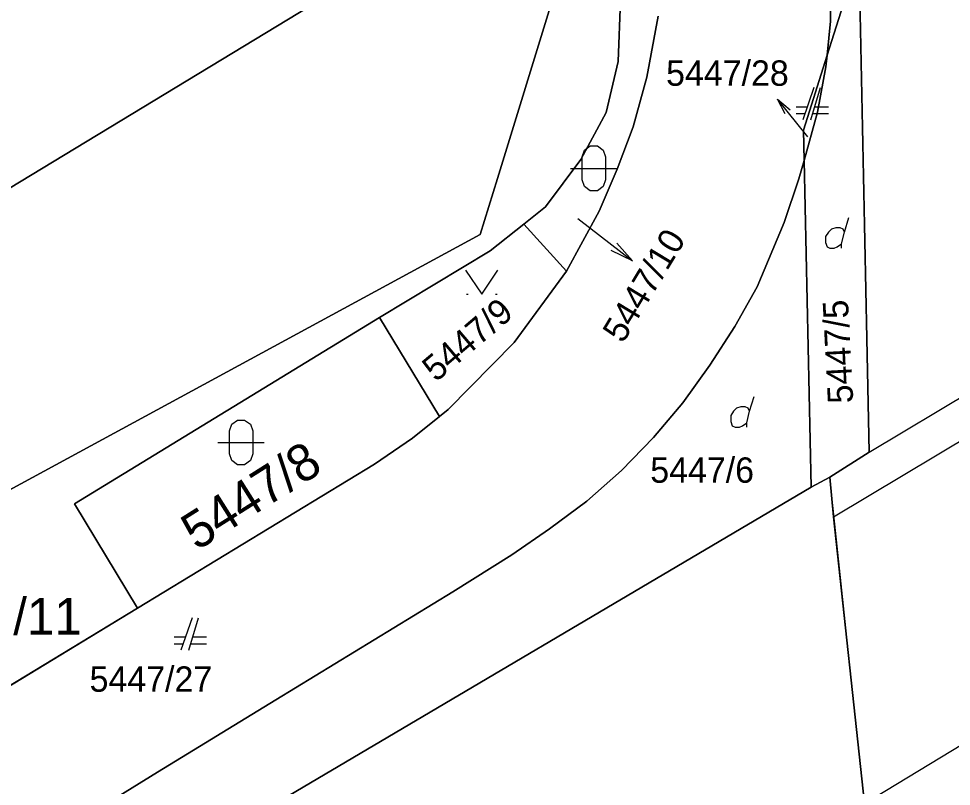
# Model space of a CAD drawing. Extents: x -263587 to -261993, y -1238795 to -1236748.
# Drawn here: x -262782.82 to -262742.4, y -1237305.57 to -1237272.29 of the extents above; entities that cross this region are included whole.
import ezdxf

# ---------------------------------------------------------------- set-up
doc = ezdxf.new("R2010")
doc.units = 0
for name, color, linetype in [('Vrstva 1', 7, 'Continuous'), ('Vrstva 2', 7, 'Continuous'), ('Vrstva 3', 7, 'Continuous')]:
    doc.layers.add(name, color=color, linetype=linetype)

msp = doc.modelspace()

# ---------------------------------------------------------------- linework, layer by layer
at = {"layer": 'Vrstva 1'}
for p, q in [((-262762.07, -1237279.22), (-262758.17, -1237266.53)), ((-262758.17, -1237266.53), (-262762.07, -1237279.22)), ((-262745.96, -1237291.09), (-262746.43, -1237267.73)), ((-262746.43, -1237267.73), (-262745.96, -1237291.09)), ((-262746.63, -1237270.24), (-262747.78, -1237273.87)), ((-262747.78, -1237273.87), (-262746.63, -1237270.24)), ((-262747.64, -1237272.4), (-262747.64, -1237270.39)), ((-262747.64, -1237270.39), (-262747.64, -1237272.4)), ((-262756.73, -1237271.47), (-262756.84, -1237274.15)), ((-262756.84, -1237274.15), (-262756.73, -1237271.47)), ((-262770.17, -1237271.74), (-262800.01, -1237289.78)), ((-262800.01, -1237289.78), (-262770.17, -1237271.74)), ((-262755.1, -1237272.18), (-262755.59, -1237274.83)), ((-262755.59, -1237274.83), (-262755.1, -1237272.18)), ((-262747.78, -1237273.87), (-262747.64, -1237272.4)), ((-262747.64, -1237272.4), (-262747.78, -1237273.87)), ((-262748.81, -1237277.12), (-262747.78, -1237273.87)), ((-262747.78, -1237273.87), (-262748.81, -1237277.12)), ((-262747.78, -1237273.87), (-262747.83, -1237274.38)), ((-262747.83, -1237274.38), (-262747.78, -1237273.87)), ((-262756.84, -1237274.15), (-262757.36, -1237276.36)), ((-262757.36, -1237276.36), (-262756.84, -1237274.15)), ((-262747.83, -1237274.38), (-262748.2, -1237276.34)), ((-262748.2, -1237276.34), (-262747.83, -1237274.38)), ((-262755.59, -1237274.83), (-262756.19, -1237276.98)), ((-262756.19, -1237276.98), (-262755.59, -1237274.83)), ((-262748.35, -1237275.28), (-262748.84, -1237276.68)), ((-262748.49, -1237276.68), (-262748.07, -1237275.28)), ((-262749.596, -1237276.416), (-262749.926, -1237275.783)), ((-262748.644, -1237276.12), (-262749.12, -1237276.12)), ((-262747.72, -1237276.12), (-262748.322, -1237276.12)), ((-262757.36, -1237276.36), (-262758.45, -1237278.4)), ((-262758.45, -1237278.4), (-262757.36, -1237276.36)), ((-262749.12, -1237276.4), (-262748.742, -1237276.4)), ((-262748.2, -1237276.34), (-262748.78, -1237278.44)), ((-262748.78, -1237278.44), (-262748.2, -1237276.34)), ((-262748.406, -1237276.4), (-262747.72, -1237276.4)), ((-262756.19, -1237276.98), (-262756.88, -1237278.82)), ((-262756.88, -1237278.82), (-262756.19, -1237276.98)), ((-262748.78, -1237278.44), (-262748.81, -1237277.12)), ((-262748.81, -1237277.12), (-262748.78, -1237278.44)), ((-262758.45, -1237278.4), (-262759.99, -1237280.45)), ((-262759.99, -1237280.45), (-262758.45, -1237278.4)), ((-262748.78, -1237278.44), (-262749, -1237279.23)), ((-262749, -1237279.23), (-262748.78, -1237278.44)), ((-262748.78, -1237278.44), (-262748.47, -1237292.6)), ((-262748.47, -1237292.6), (-262748.78, -1237278.44)), ((-262756.88, -1237278.82), (-262757.66, -1237280.63)), ((-262757.66, -1237280.63), (-262756.88, -1237278.82)), ((-262762.82, -1237281.65), (-262762.07, -1237279.22)), ((-262762.07, -1237279.22), (-262762.82, -1237281.65)), ((-262749, -1237279.23), (-262749.64, -1237281.12)), ((-262749.64, -1237281.12), (-262749, -1237279.23)), ((-262759.99, -1237280.45), (-262760.93, -1237281.2)), ((-262760.93, -1237281.2), (-262759.99, -1237280.45)), ((-262757.66, -1237280.63), (-262759.08, -1237283.23)), ((-262759.08, -1237283.23), (-262757.66, -1237280.63)), ((-262747.029, -1237281.547), (-262746.84, -1237280.917)), ((-262745.96, -1237291.09), (-262728.52, -1237280.61)), ((-262760.93, -1237281.2), (-262762.39, -1237282.36)), ((-262762.39, -1237282.36), (-262760.93, -1237281.2)), ((-262759.08, -1237283.23), (-262760.93, -1237281.2)), ((-262760.93, -1237281.2), (-262759.08, -1237283.23)), ((-262749.64, -1237281.12), (-262750.81, -1237283.91)), ((-262750.81, -1237283.91), (-262749.64, -1237281.12)), ((-262790.96, -1237296.92), (-262762.82, -1237281.65)), ((-262762.82, -1237281.65), (-262790.96, -1237296.92)), ((-262756.889, -1237282.021), (-262756.223, -1237282.793)), ((-262762.39, -1237282.36), (-262767.19, -1237285.25)), ((-262767.19, -1237285.25), (-262762.39, -1237282.36)), ((-262747.51, -1237293.89), (-262728.56, -1237282.52)), ((-262759.08, -1237283.23), (-262761.35, -1237286.33)), ((-262761.35, -1237286.33), (-262759.08, -1237283.23)), ((-262750.81, -1237283.91), (-262751.78, -1237285.63)), ((-262751.78, -1237285.63), (-262750.81, -1237283.91)), ((-262763.415, -1237284.24), (-262763.345, -1237284.24)), ((-262762.155, -1237284.24), (-262762.085, -1237284.24)), ((-262767.19, -1237285.25), (-262780.41, -1237293.33)), ((-262780.41, -1237293.33), (-262767.19, -1237285.25)), ((-262764.59, -1237289.53), (-262767.19, -1237285.25)), ((-262767.19, -1237285.25), (-262764.59, -1237289.53)), ((-262751.78, -1237285.63), (-262752.87, -1237287.31)), ((-262752.87, -1237287.31), (-262751.78, -1237285.63)), ((-262761.35, -1237286.33), (-262764.21, -1237289.23)), ((-262764.21, -1237289.23), (-262761.35, -1237286.33)), ((-262752.87, -1237287.31), (-262754.04, -1237288.95)), ((-262754.04, -1237288.95), (-262752.87, -1237287.31)), ((-262754.04, -1237288.95), (-262755.31, -1237290.45)), ((-262755.31, -1237290.45), (-262754.04, -1237288.95)), ((-262751.139, -1237289.307), (-262750.95, -1237288.677)), ((-262764.21, -1237289.23), (-262764.59, -1237289.53)), ((-262764.59, -1237289.53), (-262764.21, -1237289.23)), ((-262764.59, -1237289.53), (-262765.76, -1237290.48)), ((-262765.76, -1237290.48), (-262764.59, -1237289.53)), ((-262765.76, -1237290.48), (-262767.4, -1237291.61)), ((-262767.4, -1237291.61), (-262765.76, -1237290.48)), ((-262755.31, -1237290.45), (-262756.69, -1237291.88)), ((-262756.69, -1237291.88), (-262755.31, -1237290.45)), ((-262747.66, -1237292.16), (-262745.96, -1237291.09)), ((-262745.96, -1237291.09), (-262747.66, -1237292.16)), ((-262767.4, -1237291.61), (-262777.67, -1237297.84)), ((-262777.67, -1237297.84), (-262767.4, -1237291.61)), ((-262756.69, -1237291.88), (-262758.19, -1237293.21)), ((-262758.19, -1237293.21), (-262756.69, -1237291.88)), ((-262748.47, -1237292.6), (-262747.66, -1237292.16)), ((-262747.66, -1237292.16), (-262748.47, -1237292.6)), ((-262747.51, -1237293.89), (-262747.66, -1237292.16)), ((-262747.66, -1237292.16), (-262747.51, -1237293.89)), ((-262778.14, -1237310.11), (-262748.47, -1237292.6)), ((-262748.47, -1237292.6), (-262778.14, -1237310.11)), ((-262780.41, -1237293.33), (-262777.67, -1237297.84)), ((-262777.67, -1237297.84), (-262780.41, -1237293.33)), ((-262758.19, -1237293.21), (-262759.81, -1237294.41)), ((-262759.81, -1237294.41), (-262758.19, -1237293.21)), ((-262746.16, -1237306.31), (-262747.51, -1237293.89)), ((-262747.51, -1237293.89), (-262746.16, -1237306.31)), ((-262759.81, -1237294.41), (-262761.45, -1237295.53)), ((-262761.45, -1237295.53), (-262759.81, -1237294.41)), ((-262761.45, -1237295.53), (-262764, -1237297.14)), ((-262764, -1237297.14), (-262761.45, -1237295.53)), ((-262746.16, -1237306.31), (-262728.73, -1237295.74)), ((-262764, -1237297.14), (-262771.68, -1237301.82)), ((-262771.68, -1237301.82), (-262764, -1237297.14)), ((-262777.67, -1237297.84), (-262790.72, -1237305.76)), ((-262790.72, -1237305.76), (-262777.67, -1237297.84)), ((-262775.31, -1237298.27), (-262775.8, -1237299.67)), ((-262775.45, -1237299.67), (-262775.03, -1237298.27)), ((-262775.604, -1237299.11), (-262776.08, -1237299.11)), ((-262774.68, -1237299.11), (-262775.282, -1237299.11)), ((-262776.08, -1237299.39), (-262775.702, -1237299.39)), ((-262775.366, -1237299.39), (-262774.68, -1237299.39)), ((-262771.68, -1237301.82), (-262776.8, -1237304.96)), ((-262776.8, -1237304.96), (-262771.68, -1237301.82)), ((-262776.8, -1237304.96), (-262782.8, -1237308.63)), ((-262782.8, -1237308.63), (-262776.8, -1237304.96))]:
    msp.add_line(p, q, dxfattribs=at)
for points in [[(-262748.61, -1237277.42), (-262749.926, -1237275.783), (-262749.378, -1237276.241)], [(-262758.9, -1237278.78), (-262757.63, -1237278.78), (-262756.9, -1237278.78)], [(-262758.59, -1237280.95), (-262756.223, -1237282.793), (-262757.135, -1237282.336)], [(-262747.155, -1237282.24), (-262747.155, -1237282.051), (-262747.029, -1237281.547), (-262747.092, -1237281.421), (-262747.218, -1237281.358), (-262747.407, -1237281.358), (-262747.596, -1237281.421), (-262747.722, -1237281.547), (-262747.848, -1237281.736), (-262747.848, -1237281.988), (-262747.785, -1237282.177), (-262747.659, -1237282.24), (-262747.47, -1237282.24), (-262747.344, -1237282.177), (-262747.155, -1237282.051)], [(-262763.45, -1237283.19), (-262762.75, -1237284.24), (-262762.05, -1237283.19)], [(-262751.265, -1237290), (-262751.265, -1237289.811), (-262751.139, -1237289.307), (-262751.202, -1237289.181), (-262751.328, -1237289.118), (-262751.517, -1237289.118), (-262751.706, -1237289.181), (-262751.832, -1237289.307), (-262751.958, -1237289.496), (-262751.958, -1237289.748), (-262751.895, -1237289.937), (-262751.769, -1237290), (-262751.58, -1237290), (-262751.454, -1237289.937), (-262751.265, -1237289.811)], [(-262774.19, -1237290.66), (-262772.92, -1237290.66), (-262772.19, -1237290.66)]]:
    msp.add_lwpolyline(points, dxfattribs=at)
for points in [[(-262758.4, -1237278.28), (-262758.3, -1237277.99), (-262758.05, -1237277.81), (-262757.74, -1237277.81), (-262757.49, -1237277.99), (-262757.39, -1237278.28), (-262757.39, -1237279.28), (-262757.49, -1237279.57), (-262757.74, -1237279.75), (-262758.05, -1237279.75), (-262758.3, -1237279.57), (-262758.4, -1237279.28)], [(-262773.69, -1237290.16), (-262773.59, -1237289.87), (-262773.34, -1237289.69), (-262773.03, -1237289.69), (-262772.78, -1237289.87), (-262772.68, -1237290.16), (-262772.68, -1237291.16), (-262772.78, -1237291.45), (-262773.03, -1237291.63), (-262773.34, -1237291.63), (-262773.59, -1237291.45), (-262773.69, -1237291.16)]]:
    msp.add_lwpolyline(points, close=True, dxfattribs=at)
at = {"layer": 'Vrstva 2'}
msp.add_lwpolyline([(-262751.363, -1237345.612), (-262751.817, -1237337.772), (-262753.2, -1237330.37), (-262753.45, -1237319.94), (-262747.72, -1237316.528), (-262749.531, -1237313.687), (-262744.87, -1237310.88), (-262744.576, -1237308.121), (-262744.632, -1237307.727), (-262746.13, -1237308.63), (-262746.16, -1237306.31), (-262747.66, -1237292.16), (-262745.96, -1237291.09), (-262745.96, -1237291.09), (-262746.43, -1237267.73), (-262746.8, -1237259.19), (-262749.227, -1237244.683), (-262747.946, -1237241.849), (-262747.015, -1237242.339)], dxfattribs=at)
at = {"layer": 'Vrstva 3'}
msp.add_lwpolyline([(-262781.6, -1237646.81), (-262760.18, -1237607.41), (-262746.49, -1237565.17), (-262744.57, -1237538.03), (-262742.42, -1237509.51), (-262743.25, -1237500.01), (-262747.55, -1237499.97), (-262749.11, -1237476.18), (-262748.79, -1237440.91), (-262747.23, -1237375.51), (-262746.13, -1237308.63), (-262749.07, -1237311.22), (-262749.15, -1237308.17), (-262746.16, -1237306.31), (-262747.51, -1237293.89), (-262747.66, -1237292.16), (-262745.96, -1237291.09), (-262746.395, -1237269.455), (-262745.66, -1237267.05), (-262744.55, -1237267.05), (-262743.43, -1237239.23), (-262748.29, -1237225.02), (-262744.25, -1237230.5), (-262727.51, -1237252.7)], dxfattribs=at)

# ---------------------------------------------------------------- texts
at = {"layer": 'Vrstva 1'}
for s, height, p in [('5447/28', 1.1, (-262754.761, -1237275.2)), ('5447/11', 1.6, (-262787.819, -1237299)), ('5447/27', 1.1, (-262779.751, -1237301.47))]:
    msp.add_text(s, height=height, dxfattribs=at).set_placement(p)
for s, height, rotation, p in [('5447/10', 1.1, 58.7855, (-262756.634, -1237286.405)), ('5447/9', 1.1, 40.3362, (-262764.737, -1237288.072)), ('5447/5', 1.1, 92.9911, (-262746.644, -1237288.946)), ('5447/8', 1.6, 32.2575, (-262775.104, -1237295.378)), ('5447/6', 1.1, 359.9894, (-262755.448, -1237292.409))]:
    msp.add_text(s, height=height, rotation=rotation, dxfattribs=at).set_placement(p)

doc.saveas('drawing.dxf')
